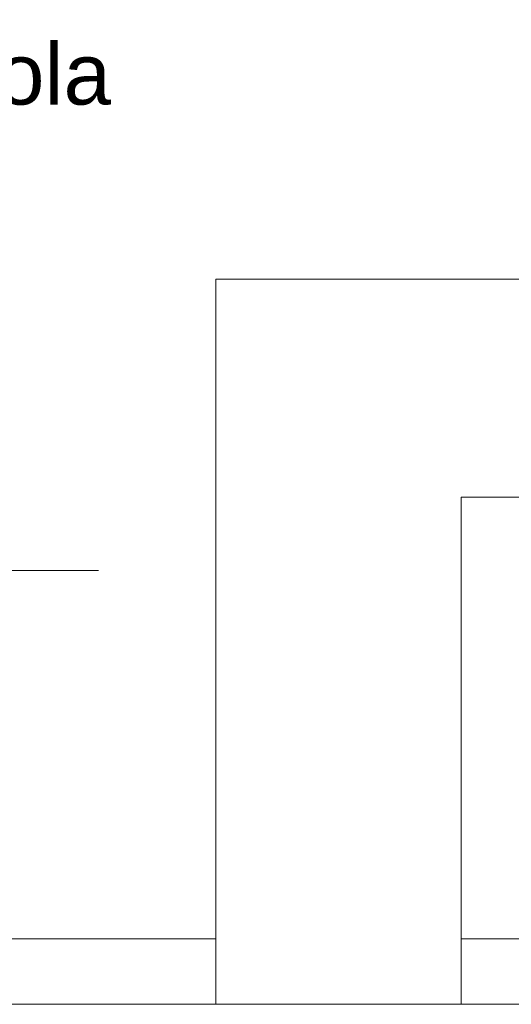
# Model space of a CAD drawing. Header units: millimetres. Extents: x 321 to 585, y -277 to 9.
# Tile 679 of 1056: x 351.17 to 352.97, y -39.17 to -35.56. Entities that reach past the tile are written whole.
import ezdxf

# ---------------------------------------------------------------- set-up
doc = ezdxf.new("R2010")
doc.units = ezdxf.units.MM
doc.header["$MEASUREMENT"] = 0
doc.linetypes.add('NULL', pattern=[0])
for name, color, linetype, lineweight in [('Ambiente-Textos', 251, 'Continuous', 5), ('IFC-Laje-Contorno', 134, 'Continuous', 5), ('IFC-Viga-Contorno', 66, 'Continuous', 5), ('TQ-Textos conduto', 7, 'Continuous', 9)]:
    doc.layers.add(name, color=color, linetype=linetype, lineweight=lineweight)
doc.styles.add('Arial', font='arial.ttf')

msp = doc.modelspace()

# ---------------------------------------------------------------- linework, layer by layer
at = {"layer": 'IFC-Laje-Contorno', "color": 7, "lineweight": 5}
for p, q in [((351.8891, -39.1732), (351.8891, -36.5124)), ((351.8891, -36.5124), (354.2891, -36.5124)), ((351.8891, -39.1732), (351.8891, -36.5124)), ((351.8891, -36.5124), (354.2891, -36.5124)), ((352.7891, -39.1732), (352.7891, -37.3124)), ((352.7891, -37.3124), (354.2891, -37.3124)), ((352.7891, -39.1732), (352.7891, -37.3124)), ((352.7891, -37.3124), (354.2891, -37.3124)), ((351.8891, -39.1732), (352.7891, -39.1732)), ((351.8891, -39.1732), (352.7891, -39.1732))]:
    msp.add_line(p, q, dxfattribs=at)
at = {"layer": 'IFC-Viga-Contorno', "color": 7, "lineweight": 5}
for p, q in [((347.3745, -38.9332), (351.8891, -38.9332)), ((349.7489, -38.9332), (351.8891, -38.9332)), ((352.7891, -38.9332), (356.7037, -38.9332)), ((352.7891, -38.9332), (356.7037, -38.9332)), ((344.7111, -39.1732), (356.7037, -39.1732)), ((344.7111, -39.1732), (356.7037, -39.1732))]:
    msp.add_line(p, q, dxfattribs=at)
at = {"layer": 'TQ-Textos conduto'}
msp.add_lwpolyline([(350.2906, -38.1812), (350.2906, -37.5812), (351.4596, -37.5812)], dxfattribs=at)

# ---------------------------------------------------------------- texts
at = {"layer": 'Ambiente-Textos', "color": 7, "linetype": 'NULL', "lineweight": 5, "insert": (350.2213, -35.8754), "char_height": 0.225, "width": 5.196585, "attachment_point": 8, "line_spacing_factor": 0.9, "style": 'Arial'}
msp.add_mtext('Entrada da Escola', dxfattribs=at)

doc.saveas('drawing.dxf')
